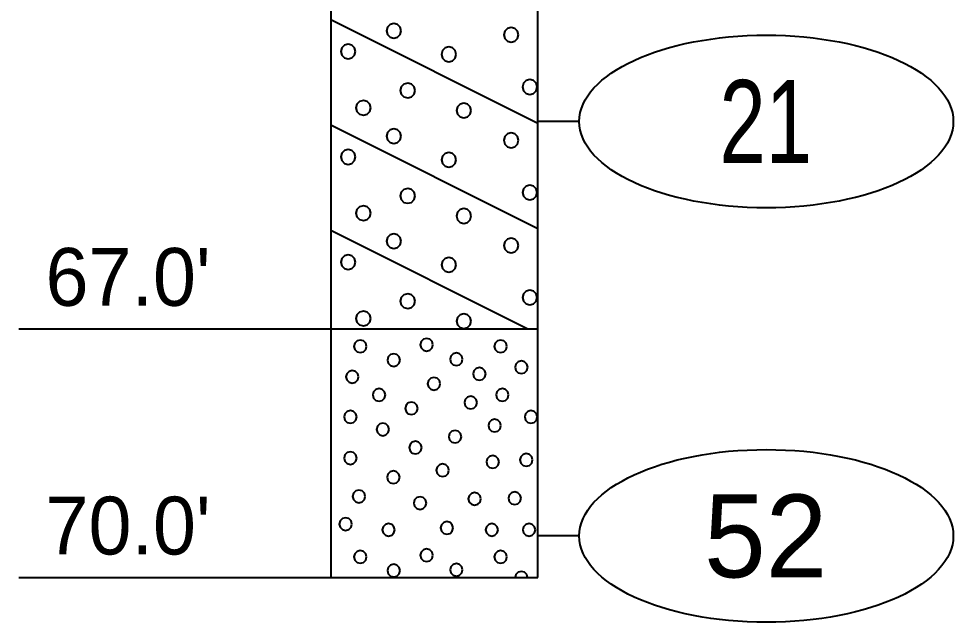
# Model space of a CAD drawing. Extents: x -76 to 974, y -1080 to -735.
# Drawn here: x -70.92 to -59.64, y -837.25 to -829.97 of the extents above; entities that cross this region are included whole.
import ezdxf
from ezdxf.enums import TextEntityAlignment as Align

# ---------------------------------------------------------------- set-up
doc = ezdxf.new("R2010")
doc.units = 0
doc.header["$LTSCALE"] = 0.36
doc.layers.add('27', color=7, linetype='Continuous', lineweight=40)

msp = doc.modelspace()

# ---------------------------------------------------------------- linework, layer by layer
at = {"layer": '27'}
for p, q in [((-67.154, -828.7053), (-67.154, -833.7053)), ((-64.654, -833.7053), (-64.654, -828.7053)), ((-67.154, -829.9753), (-64.654, -831.2253)), ((-67.154, -831.2453), (-64.654, -832.4953)), ((-64.154, -831.2053), (-64.654, -831.2053)), ((-67.154, -832.5153), (-64.774, -833.7053)), ((-70.9214, -833.7053), (-67.154, -833.7053)), ((-67.154, -833.7053), (-64.654, -833.7053)), ((-67.154, -833.7053), (-67.154, -836.7053)), ((-64.654, -836.7053), (-64.654, -833.7053)), ((-64.154, -836.2053), (-64.654, -836.2053)), ((-70.9214, -836.7053), (-67.154, -836.7053)), ((-67.154, -836.7053), (-64.654, -836.7053))]:
    msp.add_line(p, q, dxfattribs=at)
for points in [[(-66.3034, -830.1104), (-66.3153, -830.066), (-66.3478, -830.0334), (-66.3923, -830.0215), (-66.4367, -830.0334), (-66.4693, -830.066), (-66.4812, -830.1104), (-66.4693, -830.1549), (-66.4367, -830.1874), (-66.3923, -830.1993), (-66.3478, -830.1874), (-66.3153, -830.1549)], [(-64.8885, -830.1613), (-64.9004, -830.1168), (-64.9329, -830.0843), (-64.9774, -830.0724), (-65.0218, -830.0843), (-65.0543, -830.1168), (-65.0663, -830.1613), (-65.0543, -830.2057), (-65.0218, -830.2383), (-64.9774, -830.2502), (-64.9329, -830.2383), (-64.9004, -830.2057)], [(-66.8564, -830.3621), (-66.8683, -830.3177), (-66.9008, -830.2851), (-66.9453, -830.2732), (-66.9897, -830.2851), (-67.0223, -830.3177), (-67.0342, -830.3621), (-67.0223, -830.4066), (-66.9897, -830.4391), (-66.9453, -830.451), (-66.9008, -830.4391), (-66.8683, -830.4066)], [(-65.641, -830.3952), (-65.653, -830.3507), (-65.6855, -830.3182), (-65.7299, -830.3063), (-65.7744, -830.3182), (-65.8069, -830.3507), (-65.8188, -830.3952), (-65.8069, -830.4396), (-65.7744, -830.4722), (-65.7299, -830.4841), (-65.6855, -830.4722), (-65.653, -830.4396)], [(-64.6622, -830.7893), (-64.6741, -830.7448), (-64.7066, -830.7123), (-64.7511, -830.7004), (-64.7955, -830.7123), (-64.8281, -830.7448), (-64.84, -830.7893), (-64.8281, -830.8337), (-64.7955, -830.8663), (-64.7511, -830.8782), (-64.7066, -830.8663), (-64.6741, -830.8337)], [(-66.1368, -830.8325), (-66.1487, -830.788), (-66.1813, -830.7555), (-66.2257, -830.7436), (-66.2702, -830.7555), (-66.3027, -830.788), (-66.3146, -830.8325), (-66.3027, -830.8769), (-66.2702, -830.9095), (-66.2257, -830.9214), (-66.1813, -830.9095), (-66.1487, -830.8769)], [(-66.672, -831.041), (-66.684, -830.9965), (-66.7165, -830.964), (-66.7609, -830.9521), (-66.8054, -830.964), (-66.8379, -830.9965), (-66.8498, -831.041), (-66.8379, -831.0854), (-66.8054, -831.118), (-66.7609, -831.1299), (-66.7165, -831.118), (-66.684, -831.0854)], [(-65.4593, -831.074), (-65.4712, -831.0296), (-65.5037, -830.997), (-65.5482, -830.9851), (-65.5926, -830.997), (-65.6251, -831.0296), (-65.6371, -831.074), (-65.6251, -831.1185), (-65.5926, -831.151), (-65.5482, -831.1629), (-65.5037, -831.151), (-65.4712, -831.1185)], [(-66.3033, -831.3816), (-66.3152, -831.3372), (-66.3477, -831.3046), (-66.3922, -831.2927), (-66.4366, -831.3046), (-66.4692, -831.3372), (-66.4811, -831.3816), (-66.4692, -831.4261), (-66.4366, -831.4586), (-66.3922, -831.4705), (-66.3477, -831.4586), (-66.3152, -831.4261)], [(-64.8885, -831.4325), (-64.9004, -831.3881), (-64.9329, -831.3555), (-64.9774, -831.3436), (-65.0218, -831.3555), (-65.0543, -831.3881), (-65.0663, -831.4325), (-65.0543, -831.477), (-65.0218, -831.5095), (-64.9774, -831.5214), (-64.9329, -831.5095), (-64.9004, -831.477)], [(-66.8564, -831.6334), (-66.8683, -831.5889), (-66.9008, -831.5564), (-66.9453, -831.5445), (-66.9897, -831.5564), (-67.0223, -831.5889), (-67.0342, -831.6334), (-67.0223, -831.6778), (-66.9897, -831.7104), (-66.9453, -831.7223), (-66.9008, -831.7104), (-66.8683, -831.6778)], [(-65.641, -831.6664), (-65.653, -831.622), (-65.6855, -831.5895), (-65.7299, -831.5775), (-65.7744, -831.5895), (-65.8069, -831.622), (-65.8188, -831.6664), (-65.8069, -831.7109), (-65.7744, -831.7434), (-65.7299, -831.7553), (-65.6855, -831.7434), (-65.653, -831.7109)], [(-66.1368, -832.1038), (-66.1487, -832.0593), (-66.1813, -832.0268), (-66.2257, -832.0149), (-66.2702, -832.0268), (-66.3027, -832.0593), (-66.3146, -832.1038), (-66.3027, -832.1482), (-66.2702, -832.1808), (-66.2257, -832.1927), (-66.1813, -832.1808), (-66.1487, -832.1482)], [(-64.6622, -832.0605), (-64.6741, -832.0161), (-64.7066, -831.9836), (-64.7511, -831.9716), (-64.7955, -831.9836), (-64.8281, -832.0161), (-64.84, -832.0605), (-64.8281, -832.105), (-64.7955, -832.1375), (-64.7511, -832.1494), (-64.7066, -832.1375), (-64.6741, -832.105)], [(-66.672, -832.3123), (-66.684, -832.2678), (-66.7165, -832.2353), (-66.7609, -832.2234), (-66.8054, -832.2353), (-66.8379, -832.2678), (-66.8498, -832.3123), (-66.8379, -832.3567), (-66.8054, -832.3892), (-66.7609, -832.4012), (-66.7165, -832.3892), (-66.684, -832.3567)], [(-65.4593, -832.3453), (-65.4712, -832.3009), (-65.5037, -832.2683), (-65.5482, -832.2564), (-65.5926, -832.2683), (-65.6251, -832.3009), (-65.6371, -832.3453), (-65.6251, -832.3898), (-65.5926, -832.4223), (-65.5482, -832.4342), (-65.5037, -832.4223), (-65.4712, -832.3898)], [(-66.3034, -832.6504), (-66.3153, -832.606), (-66.3478, -832.5734), (-66.3923, -832.5615), (-66.4367, -832.5734), (-66.4693, -832.606), (-66.4812, -832.6504), (-66.4693, -832.6949), (-66.4367, -832.7274), (-66.3923, -832.7393), (-66.3478, -832.7274), (-66.3153, -832.6949)], [(-64.8885, -832.7013), (-64.9004, -832.6568), (-64.9329, -832.6243), (-64.9774, -832.6124), (-65.0218, -832.6243), (-65.0543, -832.6568), (-65.0663, -832.7013), (-65.0543, -832.7457), (-65.0218, -832.7783), (-64.9774, -832.7902), (-64.9329, -832.7783), (-64.9004, -832.7457)], [(-66.8564, -832.9021), (-66.8683, -832.8577), (-66.9008, -832.8251), (-66.9453, -832.8132), (-66.9897, -832.8251), (-67.0223, -832.8577), (-67.0342, -832.9021), (-67.0223, -832.9466), (-66.9897, -832.9791), (-66.9453, -832.991), (-66.9008, -832.9791), (-66.8683, -832.9466)], [(-65.641, -832.9352), (-65.653, -832.8907), (-65.6855, -832.8582), (-65.7299, -832.8463), (-65.7744, -832.8582), (-65.8069, -832.8907), (-65.8188, -832.9352), (-65.8069, -832.9796), (-65.7744, -833.0122), (-65.7299, -833.0241), (-65.6855, -833.0122), (-65.653, -832.9796)], [(-66.1368, -833.3725), (-66.1487, -833.328), (-66.1813, -833.2955), (-66.2257, -833.2836), (-66.2702, -833.2955), (-66.3027, -833.328), (-66.3146, -833.3725), (-66.3027, -833.4169), (-66.2702, -833.4495), (-66.2257, -833.4614), (-66.1813, -833.4495), (-66.1487, -833.4169)], [(-64.6622, -833.3293), (-64.6741, -833.2848), (-64.7066, -833.2523), (-64.7511, -833.2404), (-64.7955, -833.2523), (-64.8281, -833.2848), (-64.84, -833.3293), (-64.8281, -833.3737), (-64.7955, -833.4063), (-64.7511, -833.4182), (-64.7066, -833.4063), (-64.6741, -833.3737)], [(-66.672, -833.581), (-66.684, -833.5365), (-66.7165, -833.504), (-66.7609, -833.4921), (-66.8054, -833.504), (-66.8379, -833.5365), (-66.8498, -833.581), (-66.8379, -833.6254), (-66.8054, -833.658), (-66.7609, -833.6699), (-66.7165, -833.658), (-66.684, -833.6254)], [(-65.4593, -833.614), (-65.4712, -833.5696), (-65.5037, -833.537), (-65.5482, -833.5251), (-65.5926, -833.537), (-65.6251, -833.5696), (-65.6371, -833.614), (-65.6251, -833.6585), (-65.5926, -833.691), (-65.5482, -833.7029), (-65.5037, -833.691), (-65.4712, -833.6585)], [(-66.7221, -833.9179), (-66.7323, -833.8798), (-66.7602, -833.8519), (-66.7983, -833.8417), (-66.8364, -833.8519), (-66.8643, -833.8798), (-66.8745, -833.9179), (-66.8643, -833.956), (-66.8364, -833.9839), (-66.7983, -833.9941), (-66.7602, -833.9839), (-66.7323, -833.956)], [(-65.9211, -833.8983), (-65.9313, -833.8602), (-65.9592, -833.8323), (-65.9973, -833.8221), (-66.0354, -833.8323), (-66.0633, -833.8602), (-66.0735, -833.8983), (-66.0633, -833.9364), (-66.0354, -833.9643), (-65.9973, -833.9745), (-65.9592, -833.9643), (-65.9313, -833.9364)], [(-65.0274, -833.918), (-65.0377, -833.8799), (-65.0655, -833.852), (-65.1036, -833.8418), (-65.1417, -833.852), (-65.1696, -833.8799), (-65.1798, -833.918), (-65.1696, -833.9561), (-65.1417, -833.984), (-65.1036, -833.9942), (-65.0655, -833.984), (-65.0377, -833.9561)], [(-66.3171, -834.0832), (-66.3273, -834.0451), (-66.3552, -834.0172), (-66.3933, -834.007), (-66.4314, -834.0172), (-66.4593, -834.0451), (-66.4695, -834.0832), (-66.4593, -834.1213), (-66.4314, -834.1492), (-66.3933, -834.1594), (-66.3552, -834.1492), (-66.3273, -834.1213)], [(-65.562, -834.0742), (-65.5722, -834.0361), (-65.6001, -834.0082), (-65.6382, -833.998), (-65.6763, -834.0082), (-65.7042, -834.0361), (-65.7144, -834.0742), (-65.7042, -834.1123), (-65.6763, -834.1402), (-65.6382, -834.1504), (-65.6001, -834.1402), (-65.5722, -834.1123)], [(-65.2838, -834.2514), (-65.294, -834.2133), (-65.3219, -834.1854), (-65.36, -834.1752), (-65.3981, -834.1854), (-65.426, -834.2133), (-65.4362, -834.2514), (-65.426, -834.2895), (-65.3981, -834.3174), (-65.36, -834.3276), (-65.3219, -834.3174), (-65.294, -834.2895)], [(-64.7766, -834.1701), (-64.7868, -834.132), (-64.8147, -834.1041), (-64.8528, -834.0939), (-64.8909, -834.1041), (-64.9188, -834.132), (-64.929, -834.1701), (-64.9188, -834.2082), (-64.8909, -834.2361), (-64.8528, -834.2463), (-64.8147, -834.2361), (-64.7868, -834.2082)], [(-66.8182, -834.2858), (-66.8285, -834.2477), (-66.8563, -834.2198), (-66.8944, -834.2096), (-66.9325, -834.2198), (-66.9604, -834.2477), (-66.9706, -834.2858), (-66.9604, -834.3239), (-66.9325, -834.3518), (-66.8944, -834.362), (-66.8563, -834.3518), (-66.8285, -834.3239)], [(-65.8322, -834.369), (-65.8424, -834.3309), (-65.8703, -834.303), (-65.9084, -834.2928), (-65.9465, -834.303), (-65.9744, -834.3309), (-65.9846, -834.369), (-65.9744, -834.4071), (-65.9465, -834.435), (-65.9084, -834.4452), (-65.8703, -834.435), (-65.8424, -834.4071)], [(-66.4953, -834.5044), (-66.5055, -834.4663), (-66.5334, -834.4384), (-66.5715, -834.4282), (-66.6096, -834.4384), (-66.6375, -834.4663), (-66.6477, -834.5044), (-66.6375, -834.5425), (-66.6096, -834.5704), (-66.5715, -834.5806), (-66.5334, -834.5704), (-66.5055, -834.5425)], [(-65.0067, -834.5044), (-65.0169, -834.4663), (-65.0448, -834.4384), (-65.0829, -834.4282), (-65.121, -834.4384), (-65.1489, -834.4663), (-65.1591, -834.5044), (-65.1489, -834.5425), (-65.121, -834.5704), (-65.0829, -834.5806), (-65.0448, -834.5704), (-65.0169, -834.5425)], [(-65.3881, -834.5972), (-65.3983, -834.5591), (-65.4262, -834.5312), (-65.4643, -834.521), (-65.5024, -834.5312), (-65.5303, -834.5591), (-65.5405, -834.5972), (-65.5303, -834.6353), (-65.5024, -834.6632), (-65.4643, -834.6734), (-65.4262, -834.6632), (-65.3983, -834.6353)], [(-66.1038, -834.6659), (-66.114, -834.6278), (-66.1419, -834.5999), (-66.18, -834.5897), (-66.2181, -834.5999), (-66.246, -834.6278), (-66.2562, -834.6659), (-66.246, -834.704), (-66.2181, -834.7319), (-66.18, -834.7421), (-66.1419, -834.7319), (-66.114, -834.704)], [(-66.8411, -834.7701), (-66.8513, -834.732), (-66.8792, -834.7041), (-66.9173, -834.6939), (-66.9554, -834.7041), (-66.9833, -834.732), (-66.9935, -834.7701), (-66.9833, -834.8082), (-66.9554, -834.8361), (-66.9173, -834.8463), (-66.8792, -834.8361), (-66.8513, -834.8082)], [(-64.6609, -834.7701), (-64.6711, -834.732), (-64.699, -834.7041), (-64.7371, -834.6939), (-64.7752, -834.7041), (-64.8031, -834.732), (-64.8133, -834.7701), (-64.8031, -834.8082), (-64.7752, -834.8361), (-64.7371, -834.8463), (-64.699, -834.8361), (-64.6711, -834.8082)], [(-66.4496, -834.9201), (-66.4598, -834.882), (-66.4877, -834.8541), (-66.5258, -834.8439), (-66.5639, -834.8541), (-66.5918, -834.882), (-66.602, -834.9201), (-66.5918, -834.9582), (-66.5639, -834.9861), (-66.5258, -834.9963), (-66.4877, -834.9861), (-66.4598, -834.9582)], [(-65.0995, -834.8744), (-65.1097, -834.8363), (-65.1376, -834.8084), (-65.1757, -834.7982), (-65.2138, -834.8084), (-65.2417, -834.8363), (-65.2519, -834.8744), (-65.2417, -834.9125), (-65.2138, -834.9404), (-65.1757, -834.9506), (-65.1376, -834.9404), (-65.1097, -834.9125)], [(-65.5775, -835.0078), (-65.5877, -834.9697), (-65.6156, -834.9419), (-65.6537, -834.9316), (-65.6918, -834.9419), (-65.7197, -834.9697), (-65.7299, -835.0078), (-65.7197, -835.0459), (-65.6918, -835.0738), (-65.6537, -835.084), (-65.6156, -835.0738), (-65.5877, -835.0459)], [(-66.0555, -835.1388), (-66.0657, -835.1007), (-66.0936, -835.0728), (-66.1317, -835.0626), (-66.1698, -835.0728), (-66.1977, -835.1007), (-66.2079, -835.1388), (-66.1977, -835.1769), (-66.1698, -835.2048), (-66.1317, -835.215), (-66.0936, -835.2048), (-66.0657, -835.1769)], [(-66.8411, -835.2659), (-66.8513, -835.2278), (-66.8792, -835.1999), (-66.9173, -835.1897), (-66.9554, -835.1999), (-66.9833, -835.2278), (-66.9935, -835.2659), (-66.9833, -835.304), (-66.9554, -835.3319), (-66.9173, -835.3421), (-66.8792, -835.3319), (-66.8513, -835.304)], [(-64.7181, -835.2888), (-64.7283, -835.2507), (-64.7562, -835.2228), (-64.7943, -835.2126), (-64.8324, -835.2228), (-64.8603, -835.2507), (-64.8705, -835.2888), (-64.8603, -835.3269), (-64.8324, -835.3548), (-64.7943, -835.365), (-64.7562, -835.3548), (-64.7283, -835.3269)], [(-65.1224, -835.313), (-65.1326, -835.2749), (-65.1605, -835.247), (-65.1986, -835.2368), (-65.2367, -835.247), (-65.2646, -835.2749), (-65.2748, -835.313), (-65.2646, -835.3511), (-65.2367, -835.3789), (-65.1986, -835.3892), (-65.1605, -835.3789), (-65.1326, -835.3511)], [(-66.3224, -835.4973), (-66.3327, -835.4592), (-66.3605, -835.4313), (-66.3986, -835.4211), (-66.4367, -835.4313), (-66.4646, -835.4592), (-66.4748, -835.4973), (-66.4646, -835.5354), (-66.4367, -835.5633), (-66.3986, -835.5735), (-66.3605, -835.5633), (-66.3327, -835.5354)], [(-65.7275, -835.4134), (-65.7377, -835.3753), (-65.7656, -835.3474), (-65.8037, -835.3372), (-65.8418, -835.3474), (-65.8697, -835.3753), (-65.8799, -835.4134), (-65.8697, -835.4515), (-65.8418, -835.4794), (-65.8037, -835.4896), (-65.7656, -835.4794), (-65.7377, -835.4515)], [(-66.7382, -835.7287), (-66.7484, -835.6906), (-66.7763, -835.6627), (-66.8144, -835.6525), (-66.8525, -835.6627), (-66.8803, -835.6906), (-66.8906, -835.7287), (-66.8803, -835.7668), (-66.8525, -835.7946), (-66.8144, -835.8049), (-66.7763, -835.7946), (-66.7484, -835.7668)], [(-65.9995, -835.8087), (-66.0098, -835.7706), (-66.0376, -835.7428), (-66.0757, -835.7325), (-66.1138, -835.7428), (-66.1417, -835.7706), (-66.1519, -835.8087), (-66.1417, -835.8468), (-66.1138, -835.8747), (-66.0757, -835.8849), (-66.0376, -835.8747), (-66.0098, -835.8468)], [(-65.3423, -835.7579), (-65.3525, -835.7198), (-65.3804, -835.6919), (-65.4185, -835.6817), (-65.4566, -835.6919), (-65.4845, -835.7198), (-65.4947, -835.7579), (-65.4845, -835.796), (-65.4566, -835.8239), (-65.4185, -835.8341), (-65.3804, -835.8239), (-65.3525, -835.796)], [(-64.8567, -835.7503), (-64.8669, -835.7122), (-64.8948, -835.6843), (-64.9329, -835.6741), (-64.971, -835.6843), (-64.9989, -835.7122), (-65.0091, -835.7503), (-64.9989, -835.7884), (-64.971, -835.8163), (-64.9329, -835.8265), (-64.8948, -835.8163), (-64.8669, -835.7884)], [(-66.8996, -836.0617), (-66.9098, -836.0236), (-66.9377, -835.9957), (-66.9758, -835.9855), (-67.0139, -835.9957), (-67.0418, -836.0236), (-67.052, -836.0617), (-67.0418, -836.0998), (-67.0139, -836.1277), (-66.9758, -836.1379), (-66.9377, -836.1277), (-66.9098, -836.0998)], [(-66.3809, -836.1316), (-66.3911, -836.0935), (-66.419, -836.0657), (-66.4571, -836.0554), (-66.4952, -836.0657), (-66.5231, -836.0935), (-66.5333, -836.1316), (-66.5231, -836.1697), (-66.4952, -836.1976), (-66.4571, -836.2078), (-66.419, -836.1976), (-66.3911, -836.1697)], [(-65.6766, -836.1088), (-65.6869, -836.0707), (-65.7147, -836.0428), (-65.7528, -836.0326), (-65.7909, -836.0428), (-65.8188, -836.0707), (-65.829, -836.1088), (-65.8188, -836.1469), (-65.7909, -836.1748), (-65.7528, -836.185), (-65.7147, -836.1748), (-65.6869, -836.1469)], [(-65.1338, -836.1316), (-65.144, -836.0935), (-65.1719, -836.0657), (-65.21, -836.0554), (-65.2481, -836.0657), (-65.276, -836.0935), (-65.2862, -836.1316), (-65.276, -836.1697), (-65.2481, -836.1976), (-65.21, -836.2078), (-65.1719, -836.1976), (-65.144, -836.1697)], [(-64.6838, -836.1316), (-64.694, -836.0935), (-64.7219, -836.0657), (-64.76, -836.0554), (-64.7981, -836.0657), (-64.826, -836.0935), (-64.8362, -836.1316), (-64.826, -836.1697), (-64.7981, -836.1976), (-64.76, -836.2078), (-64.7219, -836.1976), (-64.694, -836.1697)], [(-66.7221, -836.4579), (-66.7323, -836.4198), (-66.7602, -836.3919), (-66.7983, -836.3817), (-66.8364, -836.3919), (-66.8643, -836.4198), (-66.8745, -836.4579), (-66.8643, -836.496), (-66.8364, -836.5239), (-66.7983, -836.5341), (-66.7602, -836.5239), (-66.7323, -836.496)], [(-65.9211, -836.4383), (-65.9313, -836.4002), (-65.9592, -836.3723), (-65.9973, -836.3621), (-66.0354, -836.3723), (-66.0633, -836.4002), (-66.0735, -836.4383), (-66.0633, -836.4764), (-66.0354, -836.5043), (-65.9973, -836.5145), (-65.9592, -836.5043), (-65.9313, -836.4764)], [(-65.0274, -836.458), (-65.0377, -836.4199), (-65.0655, -836.392), (-65.1036, -836.3818), (-65.1417, -836.392), (-65.1696, -836.4199), (-65.1798, -836.458), (-65.1696, -836.4961), (-65.1417, -836.524), (-65.1036, -836.5342), (-65.0655, -836.524), (-65.0377, -836.4961)], [(-66.3171, -836.6232), (-66.3273, -836.5851), (-66.3552, -836.5572), (-66.3933, -836.547), (-66.4314, -836.5572), (-66.4593, -836.5851), (-66.4695, -836.6232), (-66.4593, -836.6613), (-66.4314, -836.6892), (-66.3933, -836.6994), (-66.3552, -836.6892), (-66.3273, -836.6613)], [(-65.562, -836.6142), (-65.5722, -836.5761), (-65.6001, -836.5482), (-65.6382, -836.538), (-65.6763, -836.5482), (-65.7042, -836.5761), (-65.7144, -836.6142), (-65.7042, -836.6523), (-65.6763, -836.6802), (-65.6382, -836.6904), (-65.6001, -836.6802), (-65.5722, -836.6523)], [(-64.7868, -836.672), (-64.8147, -836.6441), (-64.8528, -836.6339), (-64.8909, -836.6441), (-64.9188, -836.672), (-64.9277, -836.7053), (-64.7779, -836.7053)]]:
    msp.add_lwpolyline(points, close=True, dxfattribs=at)
for centre in [(-61.8966, -831.2053), (-61.8966, -836.2053)]:
    msp.add_ellipse(centre, major_axis=(2.2574, 0), ratio=0.461538, dxfattribs=at)

# ---------------------------------------------------------------- texts
at = {"layer": '27', "width": 0.75}
msp.add_text('21', height=1, dxfattribs=at).set_placement((-61.9039, -831.7052), align=Align.CENTER)
at = {"layer": '27'}
for s, p in [("67.0'", (-70.5974, -833.4289)), ("70.0'", (-70.5974, -836.4289))]:
    msp.add_text(s, height=0.6976, dxfattribs=at).set_placement(p)
msp.add_text('52', height=1, dxfattribs=at).set_placement((-61.9041, -836.7052), align=Align.CENTER)

doc.saveas('drawing.dxf')
